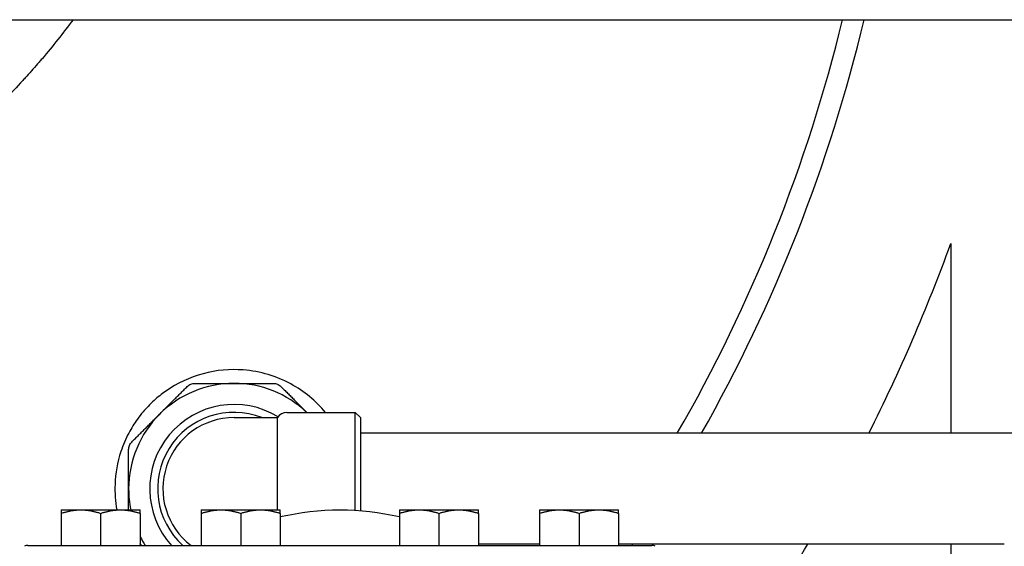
# Model space of a CAD drawing. Header units: inches. Extents: x 24 to 1128, y -58 to 748.
# Tile 561 of 656: x 935 to 947, y 299 to 305. Entities that reach past the tile are written whole.
import ezdxf

# ---------------------------------------------------------------- set-up
doc = ezdxf.new("R2010")
doc.units = ezdxf.units.IN
doc.header["$LTSCALE"] = 32
doc.header["$MEASUREMENT"] = 0
doc.layers.add('Visible (ANSI)', color=7, linetype='Continuous', lineweight=30)

msp = doc.modelspace()

# ---------------------------------------------------------------- linework, layer by layer
at = {"layer": 'Visible (ANSI)'}
for p, q in [((905.73584, 305.10867), (982.73584, 305.10867)), ((946.06584, 302.45304), (946.06584, 300.20367)), ((937.56584, 300.38992), (938.08259, 300.38992)), ((938.08259, 299.29617), (938.08259, 300.38992)), ((938.19084, 300.45242), (939.00334, 300.45242)), ((939.00334, 299.28633), (939.00334, 300.45242)), ((939.06584, 300.38992), (939.00334, 300.45242)), ((939.06584, 300.38992), (939.06584, 299.28207)), ((947.75191, 300.20367), (939.06584, 300.20367)), ((935.51498, 299.29617), (935.74935, 299.29617)), ((935.74935, 299.29617), (936.2181, 299.29617)), ((936.2181, 299.29617), (936.45248, 299.29617)), ((937.17692, 299.29617), (937.41129, 299.29617)), ((937.41129, 299.29617), (937.88004, 299.29617)), ((937.88004, 299.29617), (938.11442, 299.29617)), ((939.52726, 299.29617), (939.76163, 299.29617)), ((939.76163, 299.29617), (940.23038, 299.29617)), ((940.23038, 299.29617), (940.46476, 299.29617)), ((941.1892, 299.29617), (941.42357, 299.29617)), ((941.42357, 299.29617), (941.89232, 299.29617)), ((941.89232, 299.29617), (942.1267, 299.29617)), ((935.51498, 299.2543), (935.51498, 298.87429)), ((935.98373, 299.2543), (935.98373, 298.87429)), ((936.45248, 299.2543), (936.45248, 298.87429)), ((937.17692, 299.2543), (937.17692, 298.87429)), ((937.64567, 299.2543), (937.64567, 298.87429)), ((938.11442, 299.2543), (938.11442, 298.87429)), ((939.52726, 299.2543), (939.52726, 298.87429)), ((939.99601, 299.2543), (939.99601, 298.87429)), ((940.46476, 299.2543), (940.46476, 298.87429)), ((941.1892, 299.2543), (941.1892, 298.87429)), ((941.65795, 299.2543), (941.65795, 298.87429)), ((942.1267, 299.2543), (942.1267, 298.87429)), ((935.12005, 298.87429), (942.52163, 298.87429)), ((941.1892, 298.88867), (940.46476, 298.88867)), ((946.70084, 298.88867), (942.1267, 298.88867)), ((946.06584, 298.88867), (946.06584, 297.29617))]:
    msp.add_line(p, q, dxfattribs=at)
for centre, radius, start, end in [((926.56584, 309.54617), 18.75, 330.11461, 346.310113), ((926.56584, 309.54617), 19, 330.546928, 346.493679), ((926.56584, 309.54617), 20.75, 333.240855, 340.011129), ((937.56584, 299.54617), 1.25, 90, 135), ((937.56584, 299.54617), 1.25, 46.468848, 90), ((937.56584, 299.54617), 1, 58.50503, 222.211944), ((937.56584, 299.54617), 1.25, 135, 180), ((937.56584, 299.54617), 0.90625, 68.59665, 227.849045), ((937.56584, 299.54617), 0.84375, 90, 232.777866), ((938.19084, 300.32742), 0.125, 90, 150), ((937.56584, 299.54617), 1.25, 180, 191.536959), ((938.82084, 296.14201), 3.14961, 77.038973, 102.961027), ((937.56584, 299.54617), 1.25, 207.040134, 212.513615), ((935.12005, 298.79555), 0.07874, 90, 119.999999), ((937.15253, 299.268), 0.3937, 270, 273.551374), ((940.48915, 299.268), 0.3937, 266.448626, 270), ((926.56584, 309.54617), 19, 325.828103, 325.880481), ((942.52163, 298.79555), 0.07874, 60.000001, 90), ((926.56584, 309.54617), 20.75, 322.618477, 329.095112)]:
    msp.add_arc(centre, radius, start, end, dxfattribs=at)
for points, knots in [([(935.65619, 305.10867), (935.53916, 304.95024), (935.41638, 304.79569), (935.28884, 304.64582), (935.27736, 304.63233), (935.26584, 304.61888), (935.25428, 304.60547), (935.20594, 304.54935), (935.15691, 304.49388), (935.10725, 304.43908), (935.09467, 304.42521), (935.08205, 304.41137), (935.06939, 304.39758), (935.05733, 304.38443), (935.04522, 304.37132), (935.03308, 304.35825), (934.89348, 304.20796), (934.74909, 304.06287), (934.60083, 303.92328), (934.58793, 303.91114), (934.575, 303.89903), (934.56204, 303.88697), (934.5281, 303.85538), (934.49396, 303.82407), (934.45964, 303.79305), (934.42417, 303.761), (934.38843, 303.72919), (934.35244, 303.69764), (934.33963, 303.68641), (934.32679, 303.67521), (934.31391, 303.66404), (934.31369, 303.66386), (934.31348, 303.66367), (934.31326, 303.66348), (934.15647, 303.52754), (933.99488, 303.39636), (933.82926, 303.2703), (933.81581, 303.26006), (933.80234, 303.24986), (933.78883, 303.23969), (933.71178, 303.18166), (933.63387, 303.12473), (933.55519, 303.06893), (933.54154, 303.05925), (933.52786, 303.0496), (933.51416, 303.03998), (933.34075, 302.91827), (933.16369, 302.80206), (932.98392, 302.69156), (932.97025, 302.68315), (932.95656, 302.67478), (932.94285, 302.66643), (932.86858, 302.62125), (932.79388, 302.57704), (932.71881, 302.53381), (932.70837, 302.5278), (932.69791, 302.5218), (932.68744, 302.51582), (932.67414, 302.50822), (932.66082, 302.50065), (932.64748, 302.4931), (932.48856, 302.4032), (932.32718, 302.31718), (932.1637, 302.23512), (932.13853, 302.22248), (932.1133, 302.20994), (932.08803, 302.19749), (932.07549, 302.19132), (932.06294, 302.18516), (932.05038, 302.17904), (931.96291, 302.13635), (931.87486, 302.09479), (931.78631, 302.05436), (931.7741, 302.04878), (931.76188, 302.04323), (931.74965, 302.0377), (931.55777, 301.9509), (931.36354, 301.86941), (931.16758, 301.79326), (931.15619, 301.78884), (931.14479, 301.78443), (931.13339, 301.78004), (931.0397, 301.74397), (930.94562, 301.70911), (930.85122, 301.67547), (930.84044, 301.67163), (930.82965, 301.66781), (930.81887, 301.664), (930.80305, 301.65841), (930.78723, 301.65287), (930.7714, 301.64735), (930.6107, 301.59136), (930.44866, 301.53873), (930.28555, 301.48947), (930.2591, 301.48148), (930.23262, 301.47359), (930.20612, 301.46578), (930.19677, 301.46302), (930.18742, 301.46028), (930.17806, 301.45755), (930.07841, 301.42844), (929.97838, 301.40059), (929.87803, 301.374), (929.86939, 301.37171), (929.86075, 301.36943), (929.85211, 301.36716), (929.64013, 301.31148), (929.42679, 301.26141), (929.21243, 301.2169), (929.20536, 301.21543), (929.19828, 301.21397), (929.1912, 301.21251), (929.08622, 301.1909), (928.981, 301.17062), (928.87558, 301.15167), (928.86934, 301.15055), (928.86311, 301.14943), (928.85687, 301.14832), (928.8047, 301.13902), (928.75249, 301.13005), (928.70025, 301.1214), (928.5324, 301.09362), (928.36395, 301.06916), (928.19506, 301.04801), (928.19053, 301.04744), (928.186, 301.04688), (928.18147, 301.04632), (928.07184, 301.03271), (927.96202, 301.02049), (927.85205, 301.00967), (927.84841, 301.00931), (927.84478, 301.00896), (927.84114, 301.0086), (927.61545, 300.98659), (927.38915, 300.97044), (927.1626, 300.96016), (927.16088, 300.96008), (927.15917, 300.96001), (927.15746, 300.95993), (927.04396, 300.95482), (926.9304, 300.95119), (926.81683, 300.94902), (926.81611, 300.94901), (926.81539, 300.949), (926.81467, 300.94898), (926.7342, 300.94746), (926.65373, 300.94668), (926.57326, 300.94663), (926.42505, 300.94655), (926.27683, 300.94897), (926.12872, 300.95389), (926.12745, 300.95393), (926.12617, 300.95397), (926.12489, 300.95402), (926.01196, 300.9578), (925.8991, 300.96304), (925.78631, 300.96973), (925.784, 300.96987), (925.7817, 300.97001), (925.7794, 300.97014), (925.55377, 300.98365), (925.32838, 301.003), (925.10362, 301.0282), (925.09943, 301.02866), (925.09525, 301.02914), (925.09106, 301.02961), (924.98187, 301.04196), (924.87284, 301.05569), (924.764, 301.0708), (924.75896, 301.0715), (924.75392, 301.0722), (924.74888, 301.07291), (924.6473, 301.08714), (924.5459, 301.10257), (924.4447, 301.11921), (924.32063, 301.13961), (924.19679, 301.16184), (924.07325, 301.18591), (924.06663, 301.1872), (924.06, 301.1885), (924.05338, 301.1898), (923.94304, 301.21147), (923.83295, 301.23462), (923.72317, 301.25923), (923.71578, 301.26089), (923.70838, 301.26255), (923.70099, 301.26422), (923.47676, 301.31492), (923.25387, 301.37174), (923.03284, 301.4347), (923.02385, 301.43726), (923.01487, 301.43982), (923.00589, 301.4424), (922.95238, 301.45778), (922.89897, 301.47351), (922.84569, 301.4896), (922.79481, 301.50497), (922.74405, 301.52066), (922.6934, 301.53668), (922.68358, 301.53979), (922.67376, 301.5429), (922.66395, 301.54603), (922.56652, 301.57712), (922.46952, 301.60942), (922.373, 301.64292), (922.25739, 301.68306), (922.14221, 301.72502), (922.02759, 301.7688), (922.01612, 301.77318), (922.00465, 301.77758), (921.99319, 301.782), (921.89545, 301.81968), (921.79811, 301.8587), (921.70126, 301.89906), (921.68921, 301.90408), (921.67716, 301.90912), (921.66512, 301.91418), (921.46228, 301.99948), (921.2616, 302.09065), (921.06387, 302.18756), (921.05107, 302.19383), (921.03828, 302.20013), (921.02551, 302.20645), (921.0063, 302.21595), (920.98712, 302.22551), (920.96798, 302.23512), (920.89621, 302.27114), (920.82485, 302.30793), (920.75394, 302.34546), (920.74084, 302.3524), (920.72776, 302.35935), (920.71469, 302.36634), (920.61658, 302.41878), (920.51932, 302.47267), (920.42303, 302.52797), (920.32513, 302.5842), (920.22789, 302.64208), (920.13146, 302.70159), (920.11779, 302.71003), (920.10414, 302.7185), (920.0905, 302.727), (919.99959, 302.78368), (919.90942, 302.84181), (919.82008, 302.90139), (919.80638, 302.91053), (919.7927, 302.9197), (919.77904, 302.92891), (919.58958, 303.05656), (919.40401, 303.19072), (919.2233, 303.33114), (919.20991, 303.34155), (919.19654, 303.35199), (919.18321, 303.36247), (919.10082, 303.42717), (919.01947, 303.49317), (918.93924, 303.56045), (918.92605, 303.57151), (918.91289, 303.58261), (918.89976, 303.59374), (918.87229, 303.61703), (918.84496, 303.64047), (918.81777, 303.66404), (918.77151, 303.70416), (918.72567, 303.74469), (918.68027, 303.78562), (918.58606, 303.87056), (918.49325, 303.95766), (918.40208, 304.04686), (918.38939, 304.05927), (918.37673, 304.07173), (918.36411, 304.08423), (918.29125, 304.15634), (918.21948, 304.22979), (918.14891, 304.30453), (918.13684, 304.3173), (918.12482, 304.33012), (918.11282, 304.34297), (918.08285, 304.37509), (918.05309, 304.40745), (918.02357, 304.44003), (917.904, 304.572), (917.78824, 304.70774), (917.67683, 304.84692), (917.6664, 304.85995), (917.65601, 304.873), (917.64566, 304.88609), (917.58771, 304.95936), (917.53096, 305.03358), (917.47549, 305.10867)], [0.291761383, 0.291761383, 0.291761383, 0.291761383, 0.301451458, 0.301451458, 0.301451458, 0.302323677, 0.302323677, 0.302323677, 0.305972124, 0.305972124, 0.305972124, 0.306896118, 0.306896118, 0.306896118, 0.307776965, 0.307776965, 0.307776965, 0.317905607, 0.317905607, 0.317905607, 0.318787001, 0.318787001, 0.318787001, 0.321095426, 0.321095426, 0.321095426, 0.323480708, 0.323480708, 0.323480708, 0.324329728, 0.324329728, 0.324329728, 0.324343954, 0.324343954, 0.324343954, 0.334680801, 0.334680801, 0.334680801, 0.335520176, 0.335520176, 0.335520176, 0.340310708, 0.340310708, 0.340310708, 0.341142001, 0.341142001, 0.341142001, 0.351665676, 0.351665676, 0.351665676, 0.352466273, 0.352466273, 0.352466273, 0.356803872, 0.356803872, 0.356803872, 0.35740742, 0.35740742, 0.35740742, 0.358174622, 0.358174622, 0.358174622, 0.367313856, 0.367313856, 0.367313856, 0.368721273, 0.368721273, 0.368721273, 0.369419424, 0.369419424, 0.369419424, 0.374281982, 0.374281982, 0.374281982, 0.374952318, 0.374952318, 0.374952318, 0.385472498, 0.385472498, 0.385472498, 0.386083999, 0.386083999, 0.386083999, 0.391108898, 0.391108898, 0.391108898, 0.391682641, 0.391682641, 0.391682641, 0.392523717, 0.392523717, 0.392523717, 0.401062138, 0.401062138, 0.401062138, 0.402446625, 0.402446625, 0.402446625, 0.402934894, 0.402934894, 0.402934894, 0.408136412, 0.408136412, 0.408136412, 0.408584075, 0.408584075, 0.408584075, 0.4195652, 0.4195652, 0.4195652, 0.419927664, 0.419927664, 0.419927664, 0.42530397, 0.42530397, 0.42530397, 0.425622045, 0.425622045, 0.425622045, 0.428281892, 0.428281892, 0.428281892, 0.436826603, 0.436826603, 0.436826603, 0.437055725, 0.437055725, 0.437055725, 0.44260164, 0.44260164, 0.44260164, 0.442785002, 0.442785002, 0.442785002, 0.454166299, 0.454166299, 0.454166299, 0.454252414, 0.454252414, 0.454252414, 0.459954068, 0.459954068, 0.459954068, 0.459990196, 0.459990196, 0.459990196, 0.464029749, 0.464029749, 0.464029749, 0.471470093, 0.471470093, 0.471470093, 0.471534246, 0.471534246, 0.471534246, 0.477207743, 0.477207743, 0.477207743, 0.477323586, 0.477323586, 0.477323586, 0.488672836, 0.488672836, 0.488672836, 0.488884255, 0.488884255, 0.488884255, 0.49439829, 0.49439829, 0.49439829, 0.494653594, 0.494653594, 0.494653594, 0.499800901, 0.499800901, 0.499800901, 0.506111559, 0.506111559, 0.506111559, 0.506449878, 0.506449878, 0.506449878, 0.512087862, 0.512087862, 0.512087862, 0.51246775, 0.51246775, 0.51246775, 0.523987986, 0.523987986, 0.523987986, 0.524456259, 0.524456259, 0.524456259, 0.527247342, 0.527247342, 0.527247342, 0.529912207, 0.529912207, 0.529912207, 0.530428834, 0.530428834, 0.530428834, 0.535559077, 0.535559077, 0.535559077, 0.541703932, 0.541703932, 0.541703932, 0.54231888, 0.54231888, 0.54231888, 0.547563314, 0.547563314, 0.547563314, 0.548215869, 0.548215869, 0.548215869, 0.559212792, 0.559212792, 0.559212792, 0.559924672, 0.559924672, 0.559924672, 0.56099478, 0.56099478, 0.56099478, 0.565005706, 0.565005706, 0.565005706, 0.565746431, 0.565746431, 0.565746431, 0.571308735, 0.571308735, 0.571308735, 0.576963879, 0.576963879, 0.576963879, 0.57776545, 0.57776545, 0.57776545, 0.583109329, 0.583109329, 0.583109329, 0.583928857, 0.583928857, 0.583928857, 0.595294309, 0.595294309, 0.595294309, 0.596136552, 0.596136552, 0.596136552, 0.601339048, 0.601339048, 0.601339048, 0.602194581, 0.602194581, 0.602194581, 0.603984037, 0.603984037, 0.603984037, 0.607028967, 0.607028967, 0.607028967, 0.613347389, 0.613347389, 0.613347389, 0.614226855, 0.614226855, 0.614226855, 0.619301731, 0.619301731, 0.619301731, 0.620169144, 0.620169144, 0.620169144, 0.622337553, 0.622337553, 0.622337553, 0.631118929, 0.631118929, 0.631118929, 0.631940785, 0.631940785, 0.631940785, 0.636542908, 0.636542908, 0.636542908, 0.636542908]), ([(938.6498, 300.45243), (938.53655, 300.58788), (938.39759, 300.70252), (938.06966, 300.8801), (937.87854, 300.93904), (937.5195, 300.96692), (937.35833, 300.95346), (937.04209, 300.86841), (936.89037, 300.79861), (936.70568, 300.6685), (936.66107, 300.63288), (936.59344, 300.57178), (936.56908, 300.54812), (936.52511, 300.50222), (936.50532, 300.48022), (936.46306, 300.43017), (936.44098, 300.40188), (936.38168, 300.3197), (936.34726, 300.26419), (936.27936, 300.13582), (936.24827, 300.06242), (936.18164, 299.85976), (936.15893, 299.72931), (936.15, 299.49652), (936.15753, 299.39462), (936.17523, 299.29617)], [12.04455451, 12.04455451, 12.04455451, 12.04455451, 13.67535493, 13.67535493, 15.40871244, 15.40871244, 16.73618609, 16.73618609, 18.04210886, 18.04210886, 18.48122711, 18.48122711, 18.74145007, 18.74145007, 18.96813324, 18.96813324, 19.24316375, 19.24316375, 19.74575962, 19.74575962, 20.3666608, 20.3666608, 21.425386, 21.425386, 22.27755136, 22.27755136, 22.27755136, 22.27755136]), ([(937.01146, 300.75956), (937.02321, 300.77131), (937.03742, 300.78061), (937.0666, 300.7927), (937.08323, 300.79617), (937.09985, 300.79617)], [1.299728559, 1.299728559, 1.299728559, 1.299728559, 1.420078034, 1.420078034, 1.540427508, 1.540427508, 1.540427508, 1.540427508]), ([(938.03183, 300.79617), (938.04845, 300.79617), (938.06507, 300.7927), (938.09426, 300.78061), (938.10846, 300.77131), (938.12022, 300.75956)], [1.299728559, 1.299728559, 1.299728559, 1.299728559, 1.420078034, 1.420078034, 1.540427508, 1.540427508, 1.540427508, 1.540427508]), ([(936.31584, 300.01216), (936.31584, 300.02878), (936.31931, 300.0454), (936.3314, 300.07459), (936.3407, 300.08879), (936.35245, 300.10055)], [1.299728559, 1.299728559, 1.299728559, 1.299728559, 1.420078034, 1.420078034, 1.540427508, 1.540427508, 1.540427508, 1.540427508])]:
    msp.add_open_spline(points, degree=3, knots=knots, dxfattribs=at)
for points, weights in [([(936.68195, 300.43005), (936.84135, 300.58945), (937.01146, 300.75956)], [1, 1.05512060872, 1.07707509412]), ([(937.09985, 300.79617), (937.34042, 300.79617), (937.56584, 300.79617)], [1.07707509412, 1.05512060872, 1]), ([(937.56584, 300.79617), (937.79126, 300.79617), (938.03183, 300.79617)], [1, 1.05512060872, 1.07707509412]), ([(938.12022, 300.75956), (938.27876, 300.60102), (938.42736, 300.45242)], [1.07707509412, 1.05658562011, 1.00720865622]), ([(936.35245, 300.10055), (936.52256, 300.27066), (936.68195, 300.43005)], [1.07707509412, 1.05512060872, 1]), ([(936.31584, 299.54617), (936.31584, 299.77159), (936.31584, 300.01216)], [1, 1.05512060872, 1.07707509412]), ([(936.31584, 299.29617), (936.31584, 299.4224), (936.31584, 299.54617)], [1.04954376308, 1.02953207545, 1]), ([(935.51498, 299.29617), (935.51498, 299.29617), (935.51498, 299.2543)], [1, 1.04314139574, 1.01001874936]), ([(935.51498, 299.2543), (935.64058, 299.29617), (935.74935, 299.29617)], [1.01001874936, 1.04314139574, 1]), ([(935.74935, 299.29617), (935.85813, 299.29617), (935.98373, 299.2543)], [1, 1.04314139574, 1.01001874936]), ([(935.98373, 299.2543), (936.10933, 299.29617), (936.2181, 299.29617)], [1.01001874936, 1.04314139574, 1]), ([(936.2181, 299.29617), (936.32688, 299.29617), (936.45248, 299.2543)], [1, 1.04314139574, 1.01001874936]), ([(936.45248, 299.2543), (936.45248, 299.29617), (936.45248, 299.29617)], [1.01001874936, 1.04314139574, 1]), ([(937.17692, 299.29617), (937.17692, 299.29617), (937.17692, 299.2543)], [1, 1.04314139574, 1.01001874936]), ([(937.17692, 299.2543), (937.30252, 299.29617), (937.41129, 299.29617)], [1.01001874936, 1.04314139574, 1]), ([(937.41129, 299.29617), (937.52007, 299.29617), (937.64567, 299.2543)], [1, 1.04314139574, 1.01001874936]), ([(937.64567, 299.2543), (937.77127, 299.29617), (937.88004, 299.29617)], [1.01001874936, 1.04314139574, 1]), ([(937.88004, 299.29617), (937.98882, 299.29617), (938.11442, 299.2543)], [1, 1.04314139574, 1.01001874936]), ([(938.11442, 299.2543), (938.11442, 299.29617), (938.11442, 299.29617)], [1.01001874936, 1.04314139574, 1]), ([(939.52726, 299.29617), (939.52726, 299.29617), (939.52726, 299.2543)], [1, 1.04314139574, 1.01001874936]), ([(939.52726, 299.2543), (939.65286, 299.29617), (939.76163, 299.29617)], [1.01001874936, 1.04314139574, 1]), ([(939.76163, 299.29617), (939.87041, 299.29617), (939.99601, 299.2543)], [1, 1.04314139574, 1.01001874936]), ([(939.99601, 299.2543), (940.12161, 299.29617), (940.23038, 299.29617)], [1.01001874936, 1.04314139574, 1]), ([(940.23038, 299.29617), (940.33916, 299.29617), (940.46476, 299.2543)], [1, 1.04314139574, 1.01001874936]), ([(940.46476, 299.2543), (940.46476, 299.29617), (940.46476, 299.29617)], [1.01001874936, 1.04314139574, 1]), ([(941.1892, 299.29617), (941.1892, 299.29617), (941.1892, 299.2543)], [1, 1.04314139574, 1.01001874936]), ([(941.1892, 299.2543), (941.3148, 299.29617), (941.42357, 299.29617)], [1.01001874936, 1.04314139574, 1]), ([(941.42357, 299.29617), (941.53235, 299.29617), (941.65795, 299.2543)], [1, 1.04314139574, 1.01001874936]), ([(941.65795, 299.2543), (941.78355, 299.29617), (941.89232, 299.29617)], [1.01001874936, 1.04314139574, 1]), ([(941.89232, 299.29617), (942.0011, 299.29617), (942.1267, 299.2543)], [1, 1.04314139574, 1.01001874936]), ([(942.1267, 299.2543), (942.1267, 299.29617), (942.1267, 299.29617)], [1.01001874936, 1.04314139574, 1]), ([(936.46995, 298.87429), (936.46123, 298.88301), (936.45248, 298.89176)], [1.05720852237, 1.05901077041, 1.0607185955])]:
    msp.add_rational_spline(points, weights, degree=2, dxfattribs=at)

doc.saveas('drawing.dxf')
